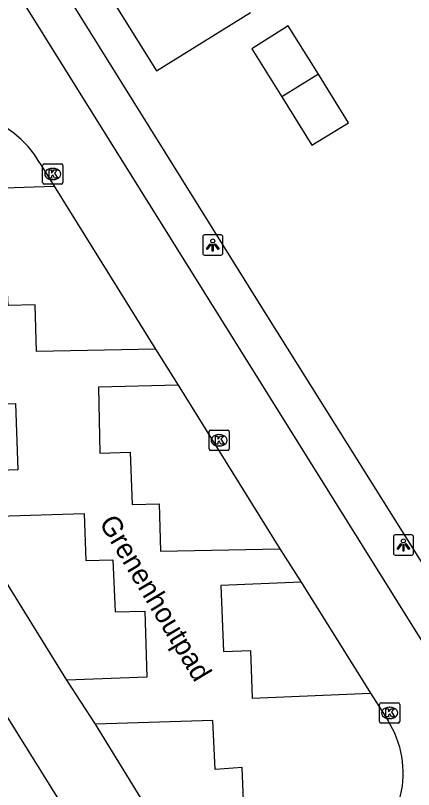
# Model space of a CAD drawing. Extents: x 159280 to 160375, y 384531 to 385872.
# Drawn here: x 159544.84 to 159564.57, y 385391.6 to 385429.99 of the extents above; entities that cross this region are included whole.
import ezdxf

# ---------------------------------------------------------------- set-up
doc = ezdxf.new("R2010")
doc.units = 0
for name, color, linetype in [('IMGEO_Kolk', 7, 'Continuous'), ('IMGEO_Lichtpunt', 7, 'Continuous'), ('IMGEO_Openbare_ruimte_label', 7, 'Continuous'), ('IMGEO_Pand', 7, 'Continuous'), ('IMGEO_Parkeervlak_open', 7, 'Continuous'), ('IMGEO_Rijbaan_lokaal_open', 7, 'Continuous'), ('IMGEO_Voetpad_open', 7, 'Continuous')]:
    doc.layers.add(name, color=color, linetype=linetype)

msp = doc.modelspace()

# ---------------------------------------------------------------- linework, layer by layer
at = {"layer": 'IMGEO_Kolk'}
for p, q in [((159546.264, 385422.629), (159547.116, 385422.629)), ((159546.189, 385421.703), (159546.189, 385422.555)), ((159546.677, 385422.409), (159546.702, 385422.409)), ((159547.19, 385422.555), (159547.19, 385421.703)), ((159547.116, 385421.629), (159546.264, 385421.629)), ((159546.7, 385421.849), (159546.675, 385421.849)), ((159554.433, 385408.497), (159554.433, 385409.349)), ((159554.508, 385409.423), (159555.36, 385409.423)), ((159554.921, 385409.203), (159554.946, 385409.203)), ((159555.434, 385409.349), (159555.434, 385408.497)), ((159555.36, 385408.423), (159554.508, 385408.423)), ((159554.944, 385408.643), (159554.919, 385408.643)), ((159562.882, 385394.971), (159562.882, 385395.823)), ((159562.957, 385395.897), (159563.809, 385395.897)), ((159563.883, 385395.823), (159563.883, 385394.971)), ((159563.37, 385395.677), (159563.395, 385395.677)), ((159563.393, 385395.117), (159563.368, 385395.117)), ((159563.809, 385394.897), (159562.957, 385394.897))]:
    msp.add_line(p, q, dxfattribs=at)
for points in [[(159546.264, 385422.629), (159547.116, 385422.629)], [(159546.189, 385421.703), (159546.189, 385422.555)], [(159546.51, 385422.329), (159546.633, 385422.329), (159546.633, 385422.178), (159546.763, 385422.329), (159546.927, 385422.329), (159546.781, 385422.178), (159546.934, 385421.929), (159546.782, 385421.929), (159546.697, 385422.093), (159546.633, 385422.026), (159546.633, 385421.929), (159546.51, 385421.929), (159546.51, 385422.329)], [(159547.19, 385422.555), (159547.19, 385421.703)], [(159547.116, 385421.629), (159546.264, 385421.629)], [(159554.433, 385408.497), (159554.433, 385409.349)], [(159554.508, 385409.423), (159555.36, 385409.423)], [(159555.434, 385409.349), (159555.434, 385408.497)], [(159554.754, 385409.123), (159554.877, 385409.123), (159554.877, 385408.972), (159555.007, 385409.123), (159555.171, 385409.123), (159555.025, 385408.972), (159555.178, 385408.723), (159555.026, 385408.723), (159554.941, 385408.887), (159554.877, 385408.82), (159554.877, 385408.723), (159554.754, 385408.723), (159554.754, 385409.123)], [(159555.36, 385408.423), (159554.508, 385408.423)], [(159562.882, 385394.971), (159562.882, 385395.823)], [(159562.957, 385395.897), (159563.809, 385395.897)], [(159563.883, 385395.823), (159563.883, 385394.971)], [(159563.203, 385395.597), (159563.326, 385395.597), (159563.326, 385395.446), (159563.456, 385395.597), (159563.62, 385395.597), (159563.474, 385395.446), (159563.627, 385395.197), (159563.475, 385395.197), (159563.39, 385395.361), (159563.326, 385395.294), (159563.326, 385395.197), (159563.203, 385395.197), (159563.203, 385395.597)], [(159563.809, 385394.897), (159562.957, 385394.897)]]:
    msp.add_lwpolyline(points, dxfattribs=at)
for centre, start, end in [((159546.266, 385422.553), 91.552, 178.448), ((159546.266, 385422.553), 91.552, 178.448), ((159547.114, 385422.553), 1.552, 88.448), ((159547.114, 385422.553), 1.552, 88.448), ((159546.266, 385421.705), 181.552, 268.448), ((159546.266, 385421.705), 181.552, 268.448), ((159547.114, 385421.705), 271.552, 358.448), ((159547.114, 385421.705), 271.552, 358.448), ((159554.51, 385409.347), 91.552, 178.448), ((159554.51, 385409.347), 91.552, 178.448), ((159555.358, 385409.347), 1.552, 88.448), ((159555.358, 385409.347), 1.552, 88.448), ((159554.51, 385408.499), 181.552, 268.448), ((159554.51, 385408.499), 181.552, 268.448), ((159555.358, 385408.499), 271.552, 358.448), ((159555.358, 385408.499), 271.552, 358.448), ((159562.959, 385395.821), 91.552, 178.448), ((159562.959, 385395.821), 91.552, 178.448), ((159563.807, 385395.821), 1.552, 88.448), ((159563.807, 385395.821), 1.552, 88.448), ((159562.959, 385394.973), 181.552, 268.448), ((159562.959, 385394.973), 181.552, 268.448), ((159563.807, 385394.973), 271.552, 358.448), ((159563.807, 385394.973), 271.552, 358.448)]:
    msp.add_arc(centre, 0.0765, start, end, dxfattribs=at)
for centre, major_axis, ratio, start_param, end_param in [((159546.676, 385422.129), (-0.387, 0.002), 0.722429, 4.712389, 7.853982), ((159546.701, 385422.129), (-0.39, 0.002), 0.717154, 1.570796, 4.712389), ((159554.92, 385408.923), (-0.387, 0.002), 0.722429, 4.712389, 7.853982), ((159554.945, 385408.923), (-0.39, 0.002), 0.717154, 1.570796, 4.712389), ((159563.369, 385395.397), (-0.387, 0.002), 0.722429, 4.712389, 7.853982), ((159563.394, 385395.397), (-0.39, 0.002), 0.717154, 1.570796, 4.712389)]:
    msp.add_ellipse(centre, major_axis=major_axis, ratio=ratio, start_param=start_param, end_param=end_param, dxfattribs=at)
at = {"layer": 'IMGEO_Lichtpunt'}
for p, q in [((159554.121, 385419.009), (159554.121, 385418.202)), ((159554.121, 385419.009), (159554.121, 385418.202)), ((159555.023, 385419.104), (159554.215, 385419.104)), ((159555.023, 385419.104), (159554.215, 385419.104)), ((159555.117, 385418.202), (159555.117, 385419.009)), ((159555.117, 385418.202), (159555.117, 385419.009)), ((159554.215, 385418.108), (159555.023, 385418.108)), ((159554.215, 385418.108), (159555.023, 385418.108)), ((159564.472, 385404.226), (159563.664, 385404.226)), ((159564.472, 385404.226), (159563.664, 385404.226)), ((159563.57, 385404.131), (159563.57, 385403.324)), ((159563.57, 385404.131), (159563.57, 385403.324)), ((159564.566, 385403.324), (159564.566, 385404.131)), ((159564.566, 385403.324), (159564.566, 385404.131)), ((159563.664, 385403.23), (159564.472, 385403.23)), ((159563.664, 385403.23), (159564.472, 385403.23))]:
    msp.add_line(p, q, dxfattribs=at)
for points in [[(159554.495, 385418.673), (159554.534, 385418.645), (159554.346, 385418.383), (159554.308, 385418.41), (159554.495, 385418.673)], [(159554.597, 385418.625), (159554.644, 385418.625), (159554.644, 385418.303), (159554.597, 385418.303), (159554.597, 385418.625)], [(159554.707, 385418.645), (159554.745, 385418.672), (159554.932, 385418.41), (159554.893, 385418.382), (159554.707, 385418.645)], [(159563.944, 385403.795), (159563.983, 385403.767), (159563.795, 385403.505), (159563.757, 385403.532), (159563.944, 385403.795)], [(159564.046, 385403.747), (159564.093, 385403.747), (159564.093, 385403.425), (159564.046, 385403.425), (159564.046, 385403.747)], [(159564.156, 385403.767), (159564.194, 385403.794), (159564.381, 385403.532), (159564.342, 385403.504), (159564.156, 385403.767)]]:
    msp.add_lwpolyline(points, dxfattribs=at)
for centre in [(159554.62, 385418.807), (159564.069, 385403.929)]:
    msp.add_circle(centre, 0.0994, dxfattribs=at)
for centre, start, end in [((159554.215, 385419.009), 90, 180), ((159554.215, 385419.009), 90, 180), ((159555.023, 385419.009), 0, 90), ((159555.023, 385419.009), 0, 90), ((159554.215, 385418.202), 180, 270), ((159554.215, 385418.202), 180, 270), ((159555.023, 385418.202), 270, 0), ((159555.023, 385418.202), 270, 360), ((159563.664, 385404.131), 90, 180), ((159563.664, 385404.131), 90, 180), ((159564.472, 385404.131), 0, 90), ((159564.472, 385404.131), 0, 90), ((159563.664, 385403.324), 180, 270), ((159563.664, 385403.324), 180, 270), ((159564.472, 385403.324), 270, 0), ((159564.472, 385403.324), 270, 360)]:
    msp.add_arc(centre, 0.0946, start, end, dxfattribs=at)
at = {"layer": 'IMGEO_Pand'}
for points in [[(159551.66, 385437.928), (159549.801, 385436.773), (159549.619, 385437.066), (159549.346, 385436.897), (159549.533, 385436.606), (159547.029, 385435.052), (159546.966, 385435.013), (159548.244, 385433.003), (159551.825, 385427.251), (159556.486, 385430.138)], [(159559.854, 385427.074), (159558.362, 385429.487), (159556.558, 385428.336), (159558.042, 385425.954)], [(159559.854, 385427.074), (159558.042, 385425.954)], [(159558.042, 385425.954), (159559.535, 385423.559), (159561.345, 385424.66), (159559.854, 385427.074)]]:
    msp.add_lwpolyline(points, dxfattribs=at)
at = {"layer": 'IMGEO_Parkeervlak_open'}
for points in [[(159551.787, 385413.448), (159545.891, 385413.329), (159545.82, 385415.644), (159544.477, 385415.61), (159544.343, 385418.154), (159542.896, 385418.11), (159542.78, 385421.402), (159546.753, 385421.521)], [(159535.956, 385415.385), (159541.82, 385415.575), (159541.924, 385413.222), (159543.275, 385413.257), (159543.378, 385410.711), (159544.846, 385410.745), (159544.951, 385407.455), (159541.001, 385407.311)], [(159552.909, 385411.648), (159548.956, 385411.558), (159549.028, 385408.277), (159550.525, 385408.339), (159550.625, 385405.739), (159551.965, 385405.777), (159552.035, 385403.423), (159557.947, 385403.531)], [(159542.383, 385405.106), (159548.242, 385405.297), (159548.336, 385402.951), (159549.667, 385402.984), (159549.787, 385400.414), (159551.257, 385400.448), (159551.344, 385397.167), (159547.393, 385397.031)], [(159559.007, 385401.877), (159555.024, 385401.723), (159555.157, 385398.444), (159556.481, 385398.492), (159556.574, 385396.132), (159562.429, 385396.375)], [(159552.229, 385389.262), (159556.205, 385389.402), (159556.08, 385392.689), (159554.73, 385392.591), (159554.629, 385395.014), (159548.8, 385394.837)]]:
    msp.add_lwpolyline(points, dxfattribs=at)
at = {"layer": 'IMGEO_Rijbaan_lokaal_open'}
for points in [[(159543.163, 385433.937), (159566.721, 385396.176)], [(159585.844, 385328.715), (159557.684, 385373.918), (159526.721, 385423.666)], [(159546.053, 385422.669), (159546.753, 385421.521)], [(159546.753, 385421.521), (159551.787, 385413.448)], [(159551.787, 385413.448), (159552.909, 385411.648)], [(159552.909, 385411.648), (159557.947, 385403.531)], [(159547.393, 385397.031), (159542.383, 385405.106)], [(159557.947, 385403.531), (159559.007, 385401.877)], [(159559.007, 385401.877), (159562.429, 385396.375)], [(159548.8, 385394.837), (159547.393, 385397.031)], [(159562.429, 385396.375), (159563.289, 385395.034)], [(159552.229, 385389.262), (159548.8, 385394.837)]]:
    msp.add_lwpolyline(points, dxfattribs=at)
for centre, radius, start, end in [((159541.706, 385420.187), 5.006, 29.7178, 119.2043), ((159559.183, 385392.408), 4.874, 300.9813, 32.6043)]:
    msp.add_arc(centre, radius, start, end, dxfattribs=at)
at = {"layer": 'IMGEO_Voetpad_open'}
msp.add_lwpolyline([(159568.379, 385397.437), (159557.187, 385415.316), (159544.876, 385435.092)], dxfattribs=at)

# ---------------------------------------------------------------- texts
at = {"layer": 'IMGEO_Openbare_ruimte_label'}
msp.add_text('Grenenhoutpad', height=1, rotation=301.0031, dxfattribs=at).set_placement((159548.963, 385404.831))

doc.saveas('drawing.dxf')
